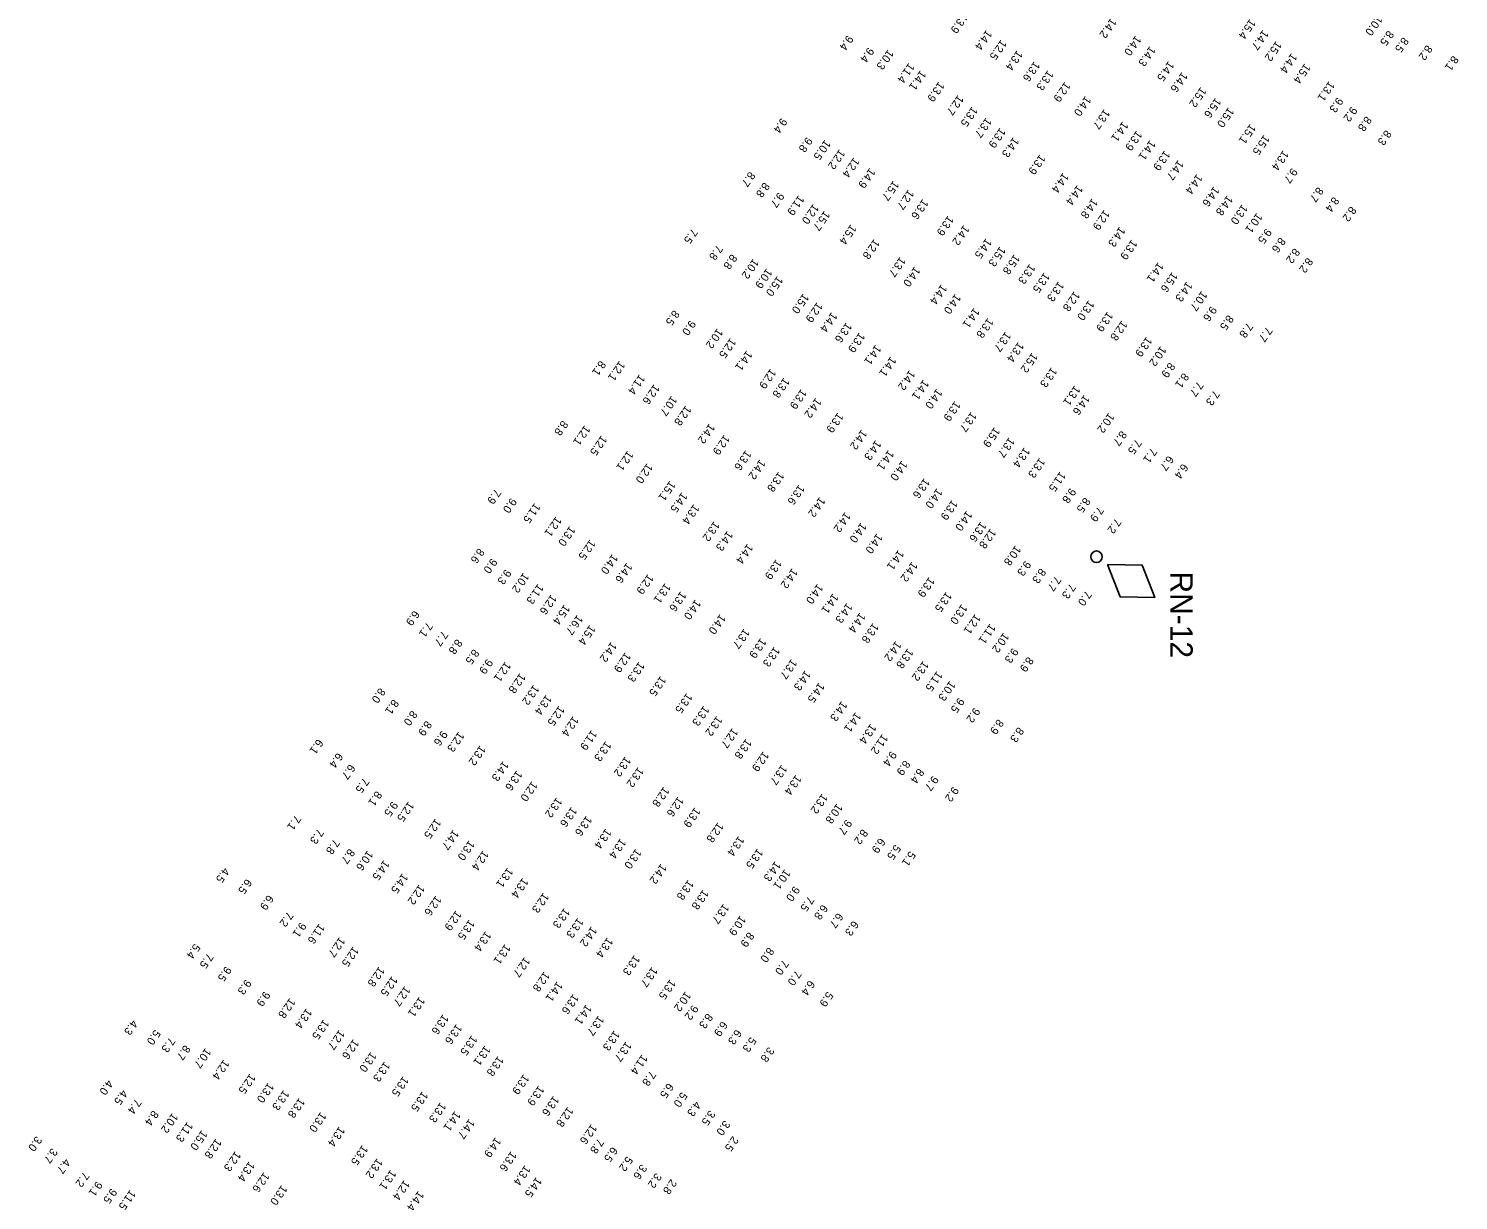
# Model space of a CAD drawing. Extents: x 815385 to 820851, y 582449 to 604245.
# Drawn here: x 819637 to 820531, y 588662 to 589394 of the extents above; entities that cross this region are included whole.
import ezdxf

# ---------------------------------------------------------------- set-up
doc = ezdxf.new("R2010")
doc.units = 0
doc.layers.add('V-CHAN-AIDS', color=7, linetype='Continuous')
doc.layers.add('V-TOPO-SOUN-021309', color=7, linetype='Continuous')

msp = doc.modelspace()

# ---------------------------------------------------------------- linework, layer by layer
at = {"layer": 'V-CHAN-AIDS'}
msp.add_lwpolyline([(820311.36, 589059.04), (820319.22, 589038.89), (820340.85, 589038.39), (820332.99, 589058.55)], close=True, dxfattribs=at)
msp.add_circle((820304.48, 589063.86), 3.6, dxfattribs=at)

# ---------------------------------------------------------------- texts
msp.add_text('RN-12', height=14, rotation=270, dxfattribs=at).set_placement((820350.57, 589054.66))
at = {"layer": 'V-TOPO-SOUN-021309'}
for s, p in [('13.9 ', (820220.43, 589403.7)), ('14.2 ', (820313.44, 589400.72)), ('15.4 ', (820400.33, 589400.13)), ('10.0 ', (820479.6, 589402.29)), ('9.4', (820148.87, 589390.04)), ('14.4 ', (820235.65, 589393.28)), ('14.0 ', (820328.88, 589389.79)), ('14.7 ', (820408.46, 589393.3)), ('8.5', (820486.67, 589392.96)), ('8.5', (820495.94, 589388.79)), ('9.4', (820161.86, 589382.45)), ('10.3 ', (820174.17, 589381.03)), ('12.5 ', (820244.78, 589387.16)), ('13.4 ', (820254.82, 589380.5)), ('14.3 ', (820337.82, 589383.18)), ('15.2 ', (820416.73, 589386.35)), ('14.4 ', (820426.33, 589378.8)), ('8.2', (820510.78, 589383.89)), ('11.4 ', (820187.19, 589372.66)), ('13.6 ', (820265.58, 589373.63)), ('14.5 ', (820349.47, 589373.82)), ('15.4 ', (820434.63, 589372.31)), ('8.1', (820527.15, 589377.25)), ('14.1 ', (820194.45, 589368.11)), ('13.9 ', (820205.9, 589360.97)), ('13.3 ', (820274.03, 589368.05)), ('12.9 ', (820284.69, 589360.86)), ('14.6 ', (820357.85, 589366.97)), ('13.1 ', (820449.82, 589361.31)), ('12.7 ', (820217.89, 589352.57)), ('14.0 ', (820297.52, 589351.99)), ('15.2 ', (820369.59, 589357.55)), ('13.5 ', (820226.7, 589345.42)), ('13.7 ', (820309.31, 589343.8)), ('15.6 ', (820378.86, 589350.93)), ('15.0 ', (820386.91, 589344.91)), ('9.3', (820455.02, 589351.23)), ('9.2', (820463.79, 589345.47)), ('9.4', (820107.57, 589338.33)), ('13.7 ', (820235.47, 589338.49)), ('14.1 ', (820320.78, 589336.1)), ('15.1 ', (820400.53, 589334.56)), ('8.8', (820472.85, 589339.44)), ('9.8', (820123.39, 589326.38)), ('13.9 ', (820244.14, 589332.1)), ('14.3 ', (820252.52, 589326.28)), ('13.9 ', (820329.5, 589330.39)), ('15.5 ', (820409.14, 589327.73)), ('8.3', (820485.2, 589330.8)), ('10.5 ', (820134.75, 589324.63)), ('12.2 ', (820143.83, 589318.72)), ('14.1 ', (820337.85, 589324.5)), ('13.9 ', (820346.99, 589317.97)), ('13.4 ', (820421.13, 589318.06)), ('12.4 ', (820152.79, 589313.61)), ('14.9 ', (820162.72, 589306.98)), ('13.9 ', (820269.04, 589315.46)), ('14.7 ', (820355.43, 589311.98)), ('9.7', (820426.5, 589307.07)), ('8.7', (820087.63, 589304.83)), ('8.8', (820096.66, 589298.12)), ('15.7 ', (820177.52, 589299.14)), ('14.4 ', (820283.58, 589304.06)), ('14.4 ', (820367.16, 589303.25)), ('9.7', (820105.72, 589291.87)), ('11.9 ', (820118.31, 589290)), ('12.7 ', (820186.89, 589293.54)), ('14.4 ', (820292.45, 589296.41)), ('14.6 ', (820377.74, 589295.53)), ('14.8 ', (820386.16, 589289.94)), ('8.7', (820442.68, 589295.22)), ('12.0 ', (820127.45, 589284.56)), ('15.7 ', (820134.4, 589280.32)), ('13.6 ', (820195.84, 589287.59)), ('14.8 ', (820301.76, 589288.03)), ('12.9 ', (820309.26, 589280.85)), ('13.0 ', (820395.45, 589284.33)), ('8.4', (820452.49, 589289.06)), ('8.2', (820463.24, 589283.13)), ('15.4 ', (820150.9, 589271.75)), ('13.9 ', (820211.73, 589277.27)), ('14.2 ', (820221.5, 589271.37)), ('10.1 ', (820404.58, 589278.97)), ('7.5', (820051.61, 589269.29)), ('12.8 ', (820165.48, 589262.66)), ('14.5 ', (820235.44, 589263.1)), ('14.3 ', (820318.92, 589270.36)), ('13.9 ', (820326.42, 589262.31)), ('9.5', (820410.36, 589269.29)), ('8.6', (820419.05, 589263.73)), ('7.8', (820067.37, 589259.02)), ('15.3 ', (820244.12, 589258.04)), ('8.2', (820427.99, 589256.98)), ('8.8', (820076.32, 589253.26)), ('10.2 ', (820089.93, 589250.38)), ('10.9 ', (820098.29, 589244.34)), ('13.7 ', (820181.69, 589251.52)), ('14.0 ', (820190.79, 589245.45)), ('15.8 ', (820253.05, 589253.1)), ('13.3 ', (820262.7, 589247.09)), ('14.1 ', (820343.01, 589248.13)), ('8.2', (820436.13, 589251.08)), ('15.0 ', (820105.01, 589239.49)), ('13.5 ', (820271.78, 589241.69)), ('13.3 ', (820280.68, 589236.16)), ('15.6 ', (820351.73, 589242.05)), ('14.3 ', (820360.86, 589236.09)), ('15.0 ', (820121.21, 589228.65)), ('14.4 ', (820207.53, 589234.38)), ('14.0 ', (820216.21, 589228.4)), ('12.8 ', (820290.56, 589230.04)), ('10.7 ', (820370.15, 589230.23)), ('8.5', (820040.25, 589218.27)), ('12.9 ', (820129.81, 589223.15)), ('14.1 ', (820227.91, 589219.65)), ('13.0 ', (820299.55, 589224.4)), ('9.6', (820376.06, 589220.78)), ('9.0', (820050.48, 589212.02)), ('14.4 ', (820138.92, 589217.01)), ('13.6 ', (820148.11, 589210.52)), ('13.8 ', (820236.56, 589213.34)), ('13.9 ', (820311.35, 589217.31)), ('12.8 ', (820320.23, 589211.75)), ('8.5', (820386.56, 589215.26)), ('7.8', (820398.68, 589210.47)), ('10.2 ', (820067.49, 589206.81)), ('12.5 ', (820075.69, 589200.83)), ('13.9 ', (820156.25, 589204.28)), ('13.7 ', (820247.55, 589204.79)), ('13.9 ', (820335.74, 589201.66)), ('7.7', (820410.78, 589207.88)), ('14.1 ', (820085.81, 589192.97)), ('14.1 ', (820166.4, 589196.58)), ('13.4 ', (820255.58, 589198.3)), ('15.2 ', (820264.19, 589191.69)), ('10.2 ', (820344.56, 589195.8)), ('8.1', (819994.26, 589186.76)), ('12.1 ', (820006.35, 589186.51)), ('14.1 ', (820175.82, 589189.26)), ('13.3 ', (820276.34, 589182.52)), ('8.9', (820349.98, 589185.58)), ('11.4 ', (820018.84, 589178.08)), ('12.9 ', (820100.74, 589181.69)), ('13.8 ', (820109.13, 589176.03)), ('14.2 ', (820187.61, 589180.79)), ('14.1 ', (820196.23, 589174.77)), ('8.1', (820358.62, 589179.07)), ('7.7', (820367.68, 589173.75)), ('12.6 ', (820027.94, 589171.93)), ('10.7 ', (820038.87, 589164.68)), ('13.9 ', (820119.93, 589168.97)), ('14.0 ', (820204.58, 589169.16)), ('13.1 ', (820290.78, 589171.12)), ('14.6 ', (820296.77, 589165.33)), ('7.3', (820377.84, 589168.2)), ('12.8 ', (820047.72, 589158.65)), ('14.2 ', (820129.04, 589163.44)), ('13.9 ', (820215.97, 589161.44)), ('8.8', (819970.64, 589149.37)), ('12.1 ', (819984.6, 589146.3)), ('14.2 ', (820062.5, 589147.41)), ('13.9 ', (820142.78, 589154.21)), ('13.7 ', (820226.13, 589154.7)), ('10.2 ', (820312.1, 589154.1)), ('12.5 ', (819995.05, 589139.96)), ('12.9 ', (820071.8, 589140.35)), ('14.2 ', (820157.62, 589143.66)), ('15.9 ', (820240.65, 589145.11)), ('13.7 ', (820249.85, 589138.74)), ('8.7', (820319.79, 589142.93)), ('7.5', (820329.04, 589137.71)), ('12.1 ', (820011.52, 589130.46)), ('13.6 ', (820085.25, 589130.74)), ('14.3 ', (820166.43, 589137.01)), ('14.1 ', (820174.39, 589130.84)), ('13.4 ', (820259.34, 589132.5)), ('7.1', (820338.66, 589132.22)), ('12.0 ', (820023.64, 589122.58)), ('14.2 ', (820094.1, 589125.01)), ('14.0 ', (820182.78, 589124.25)), ('13.3 ', (820268.86, 589125.98)), ('6.7', (820349.16, 589127.41)), ('6.4', (820358.2, 589122.4)), ('15.1 ', (820037.83, 589111.58)), ('13.8 ', (820105.79, 589117.3)), ('13.6 ', (820196.8, 589113.24)), ('11.5 ', (820281.74, 589117.41)), ('7.9', (819928.76, 589106.61)), ('14.5 ', (820045.32, 589104.42)), ('13.6 ', (820118.51, 589109.21)), ('14.2 ', (820131.44, 589101.52)), ('14.0 ', (820204.7, 589106.9)), ('9.8', (820288.07, 589107.17)), ('9.0', (819938.55, 589101.01)), ('11.5 ', (819953.38, 589097.76)), ('13.4 ', (820052.76, 589096.99)), ('13.9 ', (820214.19, 589099.67)), ('14.0 ', (820223.3, 589092.88)), ('8.5', (820297.02, 589101.29)), ('7.9', (820305.38, 589095.61)), ('12.1 ', (819966.65, 589089.32)), ('13.2 ', (820065.45, 589086.35)), ('14.2 ', (820147.33, 589092.04)), ('14.0 ', (820157.31, 589085.51)), ('13.6 ', (820232.09, 589086.05)), ('7.2', (820316.31, 589088.22)), ('13.0 ', (819975.25, 589083.36)), ('12.5 ', (819987.86, 589074.89)), ('14.3 ', (820073.76, 589080.35)), ('14.0 ', (820167.23, 589078.73)), ('12.8 ', (820238.18, 589081.81)), ('8.6', (819918.37, 589069.56)), ('14.0 ', (820001.86, 589065.87)), ('14.4 ', (820086.36, 589072.31)), ('14.1 ', (820180.63, 589068.45)), ('10.8 ', (820253.75, 589071.23)), ('9.0', (819926.4, 589063.28)), ('14.6 ', (820010.88, 589060.41)), ('13.9 ', (820104.27, 589062.56)), ('14.2 ', (820114.26, 589056.97)), ('14.2 ', (820189.14, 589061.12)), ('9.3', (820259.95, 589061.74)), ('8.3', (820269.31, 589057.05)), ('9.3', (819935.15, 589056.39)), ('10.2 ', (819946.35, 589054.23)), ('12.9 ', (820024.12, 589053.31)), ('13.9 ', (820199.8, 589051.46)), ('7.7', (820278.78, 589052.17)), ('11.3 ', (819955.4, 589047.21)), ('12.6 ', (819963.66, 589040.63)), ('13.1 ', (820034.88, 589047.68)), ('13.6 ', (820044.58, 589042.55)), ('14.0 ', (820130.09, 589047.26)), ('14.1 ', (820139.72, 589041.23)), ('13.5 ', (820210.56, 589042.25)), ('7.3', (820287.87, 589047.48)), ('7.0', (820297.87, 589043.04)), ('6.9', (819877.87, 589030.66)), ('15.4 ', (819971.88, 589034.29)), ('14.0 ', (820053.75, 589037.45)), ('14.3 ', (820148.44, 589035.3)), ('13.0 ', (820220.18, 589034.54)), ('7.1', (819886.04, 589023.33)), ('16.7 ', (819979.98, 589027.84)), ('15.4 ', (819987.8, 589021.59)), ('14.0 ', (820069.22, 589028.31)), ('14.4 ', (820156.55, 589029.28)), ('13.8 ', (820164.84, 589022.81)), ('12.1 ', (820228.63, 589028.37)), ('11.1 ', (820237.9, 589022.3)), ('7.7', (819895.65, 589017.88)), ('8.8', (819904.59, 589012.8)), ('13.7 ', (820084.24, 589019.29)), ('13.9 ', (820094.57, 589013.36)), ('10.2 ', (820246.37, 589016.78)), ('8.5', (819915.11, 589006.49)), ('14.2 ', (820001.19, 589010.97)), ('12.9 ', (820009.98, 589004.44)), ('13.3 ', (820103.09, 589008)), ('14.2 ', (820179.01, 589011.51)), ('13.8 ', (820186.47, 589006.92)), ('9.3', (820252.07, 589007.3)), ('9.9', (819923.65, 589000.46)), ('12.1 ', (819935, 588998.64)), ('13.3 ', (820018.54, 588998.56)), ('13.7 ', (820113.84, 589000.3)), ('13.2 ', (820196.16, 588999.1)), ('8.9', (820261.52, 589001.74)), ('12.8 ', (819944.15, 588991.46)), ('13.5 ', (820032.01, 588989.66)), ('14.3 ', (820122.39, 588993.17)), ('14.5 ', (820131.04, 588985.59)), ('11.5 ', (820204.72, 588992.71)), ('10.3 ', (820212.77, 588986.65)), ('8.0', (819856.5, 588982.29)), ('13.2 ', (819952.68, 588984.15)), ('13.4 ', (819960.52, 588977.91)), ('13.5 ', (820048.33, 588979.01)), ('8.1', (819864.89, 588975.18)), ('8.0', (819876.51, 588968.16)), ('12.5 ', (819968.53, 588971.09)), ('13.3 ', (820058.98, 588971.07)), ('14.3 ', (820145.19, 588974.03)), ('9.5', (820218.34, 588976.17)), ('9.2', (820228.15, 588970.02)), ('8.9', (819885.5, 588961.79)), ('12.4 ', (819977.32, 588964.51)), ('13.2 ', (820067.16, 588964.75)), ('14.1 ', (820153.87, 588967.08)), ('13.4 ', (820163.31, 588959.84)), ('8.9', (820242.9, 588962.74)), ('6.1', (819817.69, 588950.37)), ('9.6', (819895.32, 588955.63)), ('12.3 ', (819905.86, 588954.85)), ('11.9 ', (819988.87, 588955.9)), ('12.7 ', (820076.94, 588957.16)), ('13.8 ', (820085.45, 588950.45)), ('11.2 ', (820170.64, 588953.4)), ('8.3', (820255.5, 588957.8)), ('6.4', (819830.01, 588941.8)), ('13.2 ', (819919.23, 588946.35)), ('13.3 ', (819997.72, 588948.95)), ('12.9 ', (820096.23, 588942.59)), ('9.4', (820176.01, 588942.82)), ('6.7', (819837.7, 588934.65)), ('14.3 ', (819933.66, 588936.56)), ('13.2 ', (820009.97, 588939.39)), ('13.2 ', (820017.98, 588932.75)), ('13.7 ', (820107.65, 588934.22)), ('8.9', (820184.51, 588937.11)), ('8.4', (820193.2, 588932.04)), ('7.5', (819846.41, 588926.12)), ('13.6 ', (819942.11, 588930.64)), ('12.0 ', (819951.63, 588923.94)), ('13.4 ', (820116.58, 588927.89)), ('9.7', (820202.16, 588927.39)), ('8.1', (819854.37, 588917.92)), ('13.2 ', (819967.05, 588913.81)), ('12.8 ', (820033.99, 588920.47)), ('12.6 ', (820043, 588914.37)), ('13.2 ', (820132.99, 588916.21)), ('9.2', (820214.8, 588920.64)), ('9.5', (819864.32, 588911.43)), ('12.5 ', (819874.51, 588911.28)), ('13.6 ', (819976.35, 588907.93)), ('13.9 ', (820053.45, 588907.59)), ('10.8 ', (820142.25, 588910.04)), ('7.1', (819803.75, 588902.83)), ('12.5 ', (819891.34, 588900.62)), ('13.6 ', (819985.66, 588902.34)), ('12.8 ', (820067.87, 588898.23)), ('9.7', (820148.08, 588900.1)), ('7.3', (819817.98, 588894.3)), ('7.8', (819827.96, 588887.84)), ('14.7 ', (819902.48, 588893.64)), ('13.0 ', (819912.36, 588887.04)), ('13.4 ', (819997.78, 588894.37)), ('13.4 ', (820006.95, 588888.21)), ('13.4 ', (820080.83, 588889.72)), ('8.2', (820158.04, 588894.08)), ('6.9', (820168.97, 588888.56)), ('8.7', (819837.42, 588881.86)), ('10.6 ', (819848.92, 588880.69)), ('12.4 ', (819921.16, 588880.74)), ('13.0 ', (820016.54, 588881.78)), ('13.5 ', (820092.57, 588881.9)), ('5.5', (820178.6, 588884.4)), ('5.1', (820187.83, 588880.34)), ('4.5', (819759.16, 588870.08)), ('14.5 ', (819859.12, 588874.69)), ('13.1 ', (819936.42, 588870.01)), ('14.2 ', (820032.33, 588872.36)), ('14.3 ', (820103.6, 588873.98)), ('6.5', (819773.08, 588863.03)), ('14.5 ', (819870.72, 588866.44)), ('13.4 ', (819945.86, 588863.58)), ('13.8 ', (820049.27, 588862.31)), ('10.1 ', (820109.63, 588868.95)), ('6.9', (819786.68, 588853)), ('12.2 ', (819881.16, 588859.4)), ('12.6 ', (819891.59, 588852.48)), ('12.3 ', (819958.8, 588854.29)), ('13.8 ', (820058.59, 588856.29)), ('9.0', (820115.47, 588858.49)), ('7.5', (820124.4, 588852.12)), ('12.9 ', (819904.14, 588843.18)), ('13.3 ', (819971.84, 588844.75)), ('13.7 ', (820071.38, 588847.41)), ('6.8', (820133.01, 588846.97)), ('7.2', (819798.97, 588842.53)), ('9.1', (819807.07, 588835.92)), ('11.6 ', (819818.69, 588834.97)), ('13.5 ', (819912.41, 588837.47)), ('13.3 ', (819980.31, 588838.61)), ('10.9 ', (820081.83, 588840.04)), ('6.7', (820142.62, 588841.77)), ('6.3', (820152.29, 588836.89)), ('12.7 ', (819831.43, 588826.6)), ('13.4 ', (819922.69, 588830.21)), ('14.2 ', (819988.8, 588833.21)), ('13.4 ', (819998.77, 588826.36)), ('8.9', (820086.97, 588829.82)), ('5.4', (819740.8, 588822.57)), ('7.5', (819749.02, 588816.55)), ('12.5 ', (819839.95, 588820.65)), ('13.1 ', (819934.82, 588822.17)), ('8.0', (820099.42, 588820.26)), ('9.5', (819760.29, 588808.39)), ('12.8 ', (819856.11, 588808.14)), ('12.7 ', (819947.03, 588814.11)), ('13.3 ', (820015.63, 588815.28)), ('13.7 ', (820026.68, 588807.94)), ('7.0', (820108.6, 588812.42)), ('9.3', (819772.74, 588800.21)), ('12.5 ', (819864.18, 588802.19)), ('12.8 ', (819959.29, 588805.06)), ('14.1 ', (819967.38, 588798.84)), ('13.5 ', (820037.98, 588800.21)), ('7.0', (820116.45, 588805.84)), ('6.4', (820124.92, 588799.64)), ('9.9', (819784.5, 588792.82)), ('12.7 ', (819872.18, 588795.96)), ('13.1 ', (819881.28, 588789.26)), ('13.6 ', (819977.43, 588791.03)), ('10.2 ', (820047.55, 588792.62)), ('5.9', (820136.34, 588792.59)), ('12.8 ', (819800.28, 588788.45)), ('13.4 ', (819810.67, 588782.05)), ('14.1 ', (819985.53, 588784.49)), ('9.2', (820052.08, 588784.3)), ('4.3', (819701.81, 588774.9)), ('13.5 ', (819821.42, 588775.16)), ('13.6 ', (819896.08, 588778.31)), ('13.6 ', (819904.47, 588772.26)), ('13.7 ', (819993.19, 588777.55)), ('8.3', (820061.13, 588779)), ('6.9', (820070.38, 588774.07)), ('5.0', (819715.99, 588768.75)), ('7.3', (819725.15, 588764.05)), ('12.7 ', (819831.19, 588768.67)), ('12.6 ', (819840.08, 588762.84)), ('13.5 ', (819914, 588765.23)), ('13.3 ', (820003.06, 588768.19)), ('6.3', (820079.17, 588768.97)), ('5.3', (820088.3, 588764.25)), ('8.7', (819734.64, 588759.22)), ('10.7 ', (819747.66, 588757.28)), ('13.0 ', (819850.99, 588754.83)), ('13.1 ', (819922.24, 588758.81)), ('13.7 ', (820010.39, 588761.3)), ('11.4 ', (820020.43, 588753.25)), ('3.8', (820099.54, 588758.01)), ('12.4 ', (819759.01, 588750.03)), ('13.3 ', (819859.49, 588748.8)), ('13.8 ', (819930.47, 588752.29)), ('4.0', (819686.42, 588737.45)), ('12.5 ', (819775.43, 588741.22)), ('13.0 ', (819786.88, 588735.64)), ('13.5 ', (819871.13, 588739.63)), ('13.9 ', (819946.43, 588740.86)), ('7.8', (820025.56, 588743.07)), ('6.5', (820036.65, 588735.48)), ('4.5', (819695.53, 588731.26)), ('13.3 ', (819796.47, 588731.03)), ('13.8 ', (819806.25, 588726.13)), ('13.5 ', (819883.18, 588730.22)), ('13.9 ', (819955.82, 588733.81)), ('13.6 ', (819965.11, 588727.38)), ('5.0', (820045.19, 588729.87)), ('7.4', (819703.98, 588725.6)), ('8.4', (819714.76, 588718.34)), ('13.0 ', (819819.6, 588717.25)), ('13.3 ', (819894.43, 588723.33)), ('14.1 ', (819903.53, 588717.92)), ('12.8 ', (819973.99, 588720.53)), ('4.3', (820053.68, 588724.1)), ('3.5', (820062.67, 588718.47)), ('10.2 ', (819726.97, 588716.71)), ('11.3 ', (819736.32, 588711.12)), ('13.4 ', (819831.26, 588708.26)), ('14.7 ', (819912.41, 588713.02)), ('12.6 ', (819988.77, 588709.76)), ('3.0', (820071.93, 588712.16)), ('3.0', (819641.9, 588702.29)), ('15.0 ', (819745.29, 588705.97)), ('12.8 ', (819754.21, 588700.71)), ('14.9 ', (819928.86, 588701.52)), ('7.8', (819993.02, 588700.83)), ('2.5', (820077.18, 588702.27)), ('3.7', (819651.63, 588694.79)), ('12.3 ', (819766.27, 588692.81)), ('13.5 ', (819845.68, 588696.61)), ('13.6 ', (819938.58, 588692.78)), ('6.5', (820001.66, 588695.6)), ('4.7', (819659.76, 588688.28)), ('13.4 ', (819774.87, 588686.44)), ('13.2 ', (819854.92, 588688.41)), ('13.4 ', (819947.23, 588683.98)), ('5.2', (820011.06, 588689.74)), ('3.6', (820019.99, 588684.73)), ('7.2', (819671.47, 588679.92)), ('9.1', (819679.66, 588674.12)), ('12.6 ', (819784.11, 588679.65)), ('13.1 ', (819863.34, 588681.22)), ('12.4 ', (819871.83, 588674.78)), ('14.5 ', (819954.35, 588676.64)), ('3.2', (820029.14, 588679.29)), ('2.8', (820038.6, 588675.42)), ('9.5', (819688.75, 588669.65)), ('11.5 ', (819700.55, 588668.68)), ('13.0 ', (819795.22, 588671.68)), ('14.4 ', (819880.66, 588668.03))]:
    msp.add_text(s, height=5, rotation=234.911, dxfattribs=at).set_placement(p)

doc.saveas('drawing.dxf')
